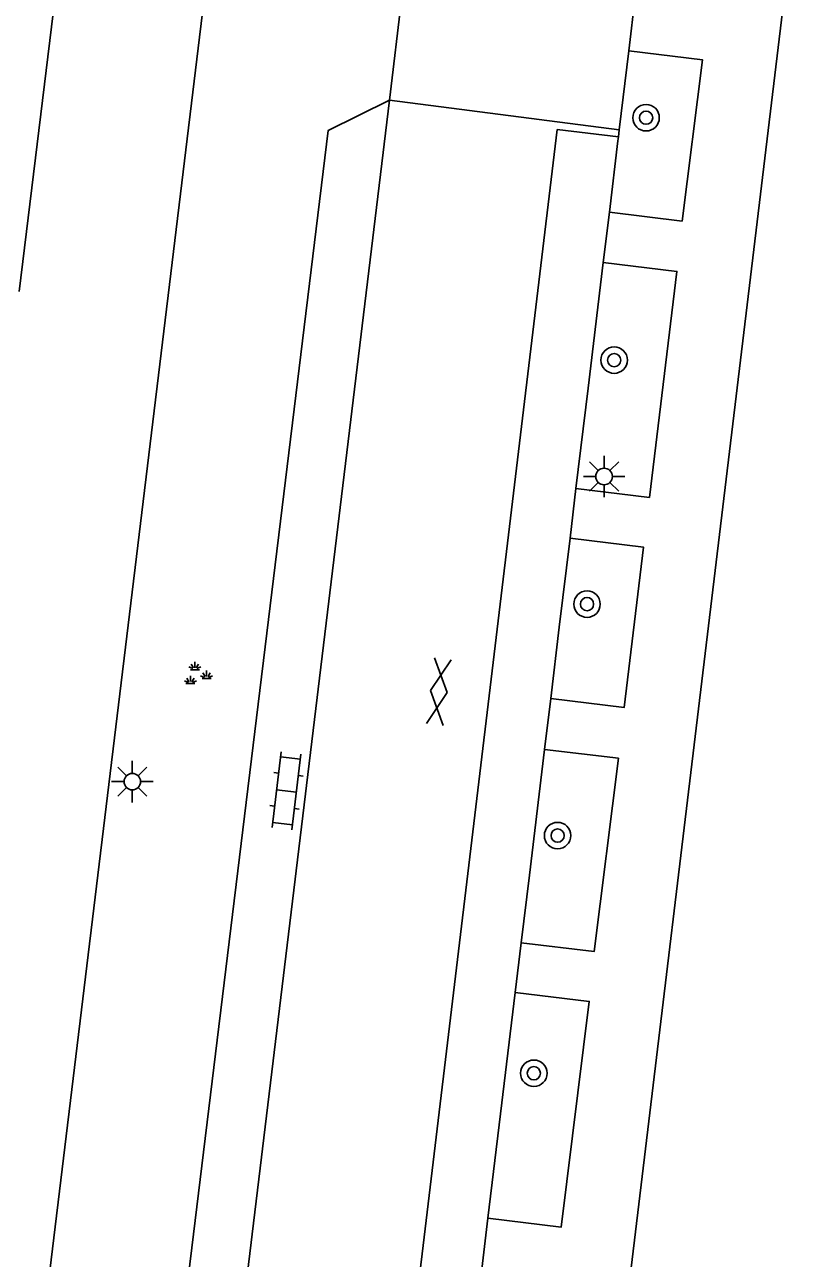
# Model space of a CAD drawing. Extents: x 131000 to 133014, y 396499 to 399001.
# Drawn here: x 132495.56 to 132518.75, y 397006.89 to 397044.12 of the extents above; entities that cross this region are included whole.
import ezdxf

# ---------------------------------------------------------------- set-up
doc = ezdxf.new("R2010")
doc.units = 0
for name, color, linetype in [('gg-knt-verharding', 7, 'Continuous'), ('gg-knt-verharding nz', 7, 'Continuous'), ('gt-symb-boom', 7, 'Continuous'), ('gt-symb-gesloten verharding', 7, 'Continuous'), ('gt-symb-groenvak', 7, 'Continuous'), ('gt-symb-klinker verharding', 7, 'Continuous'), ('gt-symb-lichtmast', 7, 'Continuous')]:
    doc.layers.add(name, color=color, linetype=linetype)

# ---------------------------------------------------------------- blocks, each defined once
blk = doc.blocks.new('gt0-BOOM')
at = {"layer": 'gt-symb-boom'}
for radius in [0.4, 0.2]:
    blk.add_circle((0, 0), radius, dxfattribs=at)
blk = doc.blocks.new('gt0-GESVH1')
at = {"layer": 'gt-symb-gesloten verharding'}
for p, q in [((-0.992, -0.261), (0.008, 0.239)), ((0.008, -0.261), (-0.992, 0.239)), ((0.008, 0.239), (1.008, -0.261)), ((1.008, 0.239), (0.008, -0.261))]:
    blk.add_line(p, q, dxfattribs=at)
blk = doc.blocks.new('gt0-LMAST')
at = {"layer": 'gt-symb-lichtmast'}
for p, q in [((-0.182, 0.173), (-0.447, 0.438)), ((-0.005, 0.246), (-0.005, 0.621)), ((0.172, 0.173), (0.437, 0.438)), ((-0.255, -0.004), (-0.63, -0.004)), ((-0.182, -0.181), (-0.447, -0.446)), ((-0.005, -0.254), (-0.005, -0.629)), ((0.437, -0.446), (0.172, -0.181)), ((0.245, -0.004), (0.62, -0.004))]:
    blk.add_line(p, q, dxfattribs=at)
blk.add_circle((-0.005, -0.004), 0.25, dxfattribs=at)
blk = doc.blocks.new('gt0-KL1')
at = {"layer": 'gt-symb-klinker verharding'}
for p, q in [((-0.5, 0.3), (-0.5, 0.45)), ((0.5, 0.3), (0.5, 0.45)), ((-1.15, 0.3), (1.15, 0.3)), ((-1, -0.3), (-1, 0.3)), ((0, -0.3), (0, 0.3)), ((1, -0.3), (1, 0.3)), ((-1.15, -0.3), (1.15, -0.3)), ((-0.5, -0.45), (-0.5, -0.3)), ((0.5, -0.45), (0.5, -0.3))]:
    blk.add_line(p, q, dxfattribs=at)
blk = doc.blocks.new('gt0-GRVAK')
at = {"layer": 'gt-symb-groenvak'}
for p, q in [((-0.047, 0.214), (-0.047, 0.393)), ((-0.11, 0.189), (-0.228, 0.24)), ((-0.182, 0.153), (0.088, 0.153)), ((-0.091, 0.211), (-0.156, 0.322)), ((-0.004, 0.211), (0.061, 0.322)), ((0.015, 0.189), (0.133, 0.24)), ((0.262, -0.052), (0.197, 0.059)), ((0.305, -0.049), (0.305, 0.13)), ((0.349, -0.052), (0.414, 0.059)), ((-0.245, -0.228), (-0.363, -0.177)), ((-0.318, -0.264), (-0.047, -0.264)), ((-0.226, -0.206), (-0.291, -0.095)), ((-0.183, -0.203), (-0.183, -0.024)), ((-0.139, -0.206), (-0.074, -0.095)), ((-0.12, -0.228), (-0.002, -0.177)), ((0.243, -0.074), (0.125, -0.023)), ((0.17, -0.11), (0.441, -0.11)), ((0.368, -0.074), (0.486, -0.023))]:
    blk.add_line(p, q, dxfattribs=at)

msp = doc.modelspace()

# ---------------------------------------------------------------- linework, layer by layer
at = {"layer": 'gg-knt-verharding'}
for p, q in [((132495.39, 397036.066), (132497.248, 397051.214)), ((132507.548, 397050.126), (132506.583, 397041.847)), ((132514.585, 397049.86), (132513.805, 397043.328)), ((132513.519, 397040.951), (132513.805, 397043.328)), ((132501.573, 397000.588), (132506.583, 397041.847)), ((132506.583, 397041.847), (132513.519, 397040.951)), ((132513.493, 397040.736), (132513.519, 397040.951)), ((132513.219, 397038.464), (132513.479, 397040.617)), ((132513.479, 397040.617), (132513.493, 397040.736)), ((132513.036, 397036.945), (132513.219, 397038.464)), ((132512.577, 397033.148), (132513.036, 397036.945)), ((132512.212, 397030.12), (132512.577, 397033.148)), ((132512.031, 397028.625), (132512.212, 397030.12)), ((132511.708, 397025.944), (132512.031, 397028.625)), ((132511.448, 397023.79), (132511.708, 397025.944)), ((132511.262, 397022.252), (132511.448, 397023.79)), ((132510.804, 397018.455), (132511.262, 397022.252)), ((132510.558, 397016.415), (132510.804, 397018.455)), ((132510.377, 397014.916), (132510.558, 397016.415)), ((132509.935, 397011.256), (132510.377, 397014.916)), ((132509.554, 397008.101), (132509.935, 397011.256)), ((132509.369, 397006.565), (132509.554, 397008.101))]:
    msp.add_line(p, q, dxfattribs=at)
for points in [[(132501.68, 397050.634), (132495.736, 397001.703), (132495.727, 397001.518)], [(132509.975, 396963.362), (132508.573, 396962.725), (132510.325, 396977.526), (132511.472, 396986.644), (132518.753, 397047.031)], [(132513.219, 397038.464), (132515.414, 397038.193), (132516.031, 397043.062), (132513.805, 397043.328)], [(132506.583, 397041.847), (132504.73, 397040.93), (132499.93, 397001.69)], [(132512.212, 397030.12), (132514.428, 397029.854), (132515.258, 397036.677), (132513.036, 397036.945)], [(132511.448, 397023.79), (132513.663, 397023.513), (132514.248, 397028.357), (132512.031, 397028.625)], [(132510.558, 397016.415), (132512.756, 397016.151), (132513.491, 397021.983), (132511.262, 397022.252)], [(132509.554, 397008.101), (132511.76, 397007.833), (132512.611, 397014.646), (132510.377, 397014.916)]]:
    msp.add_lwpolyline(points, dxfattribs=at)
at = {"layer": 'gg-knt-verharding nz'}
msp.add_lwpolyline([(132505.346, 396988.599), (132511.644, 397040.958), (132513.493, 397040.736)], dxfattribs=at)

# ---------------------------------------------------------------- block references
at = {"layer": 'gt-symb-boom'}
for p in [(132514.328, 397041.315), (132513.365, 397033.999), (132512.545, 397026.636), (132511.657, 397019.65), (132510.939, 397012.477)]:
    msp.add_blockref('gt0-BOOM', p, dxfattribs=at)
at = {"layer": 'gt-symb-gesloten verharding', "rotation": 83.10945167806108}
msp.add_blockref('gt0-GESVH1', (132508.057, 397023.989), dxfattribs=at)
at = {"layer": 'gt-symb-groenvak'}
msp.add_blockref('gt0-GRVAK', (132500.748, 397024.499), dxfattribs=at)
at = {"layer": 'gt-symb-klinker verharding', "rotation": 83.10945167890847}
msp.add_blockref('gt0-KL1', (132503.468, 397021), dxfattribs=at)
at = {"layer": 'gt-symb-lichtmast'}
for p in [(132513.065, 397030.491), (132498.816, 397021.282)]:
    msp.add_blockref('gt0-LMAST', p, dxfattribs=at)

doc.saveas('drawing.dxf')
